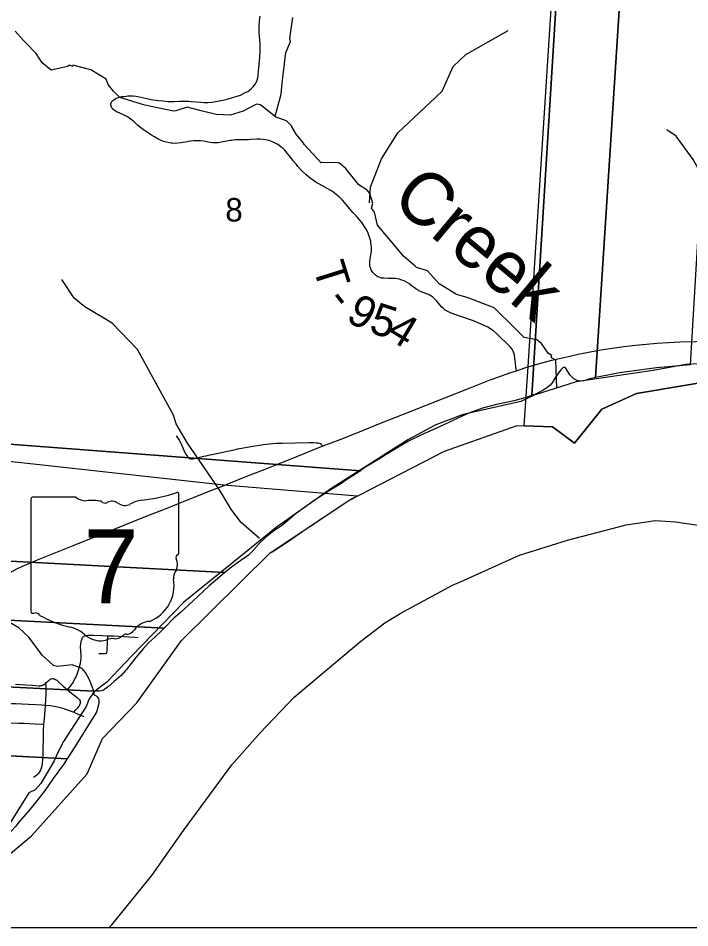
# Model space of a CAD drawing. Extents: x 396.2 to 468.4, y 232.6 to 279.1.
# Drawn here: x 419.195 to 420.393, y 264.258 to 265.881 of the extents above; entities that cross this region are included whole.
import ezdxf

# ---------------------------------------------------------------- set-up
doc = ezdxf.new("R2010")
doc.units = 0
for name, color, linetype in [('Default', 7, 'Continuous'), ('GM_X_City_Street', 7, 'Continuous'), ('GM_X_Major_River', 7, 'Continuous'), ('GM_X_Minor_River', 7, 'Continuous'), ('GM_X_Minor_River_Text', 7, 'Continuous'), ('GM_X_Section', 7, 'Continuous'), ('GM_X_Section_Text', 7, 'Continuous'), ('GM_X_State_Location', 7, 'Continuous'), ('GM_X_State_Route', 7, 'Continuous'), ('GM_X_State_Shield', 7, 'Continuous'), ('GM_X_Township', 7, 'Continuous'), ('GM_X_Township_Road', 7, 'Continuous'), ('GM_X_Township_Road_Text', 7, 'Continuous'), ('SH_Cut_Line', 7, 'Continuous'), ('TX_P_1', 7, 'Continuous')]:
    doc.layers.add(name, color=color, linetype=linetype)

msp = doc.modelspace()

# ---------------------------------------------------------------- linework, layer by layer
at = {"layer": 'Default'}
for points in [[(416.1109, 264.2582), (419.0235, 264.2582), (419.2191, 264.4223), (419.3182, 264.5328), (419.3459, 264.5958), (419.4071, 264.6596), (419.4868, 264.7705), (419.6444, 264.9269), (419.7849, 265.0207), (419.9555, 265.1084), (420.085, 265.1543), (420.0978, 265.1538), (420.1046, 265.2594), (420.1706, 266.286), (420.2123, 266.9119), (420.2338, 267.1948)], [(419.0235, 264.2582), (419.2191, 264.4223), (419.3182, 264.5328), (419.3459, 264.5958), (419.4071, 264.6596), (419.4868, 264.7705), (419.6444, 264.9269), (419.6479, 264.9291), (419.6774, 264.948), (419.7086, 264.9699), (419.7198, 264.9774), (419.7343, 264.9871), (419.749, 264.9968), (419.7619, 265.0053), (419.7784, 265.0164), (419.7853, 265.021), (419.7932, 265.025), (419.7997, 265.0283), (419.5621, 265.0479), (419.0328, 265.106)]]:
    msp.add_lwpolyline(points, dxfattribs=at)
at = {"layer": 'GM_X_City_Street'}
for points in [[(419.2832, 264.6828), (419.2884, 264.6895), (419.2931, 264.6961), (419.296, 264.7009), (419.2985, 264.7059), (419.3011, 264.7122), (419.3036, 264.7199), (419.306, 264.7282), (419.3072, 264.7337), (419.3077, 264.7387), (419.3077, 264.743), (419.3068, 264.7541), (419.3067, 264.7585), (419.3073, 264.7653), (419.3081, 264.7708), (419.3085, 264.7726), (419.3092, 264.7743), (419.31, 264.7759), (419.3111, 264.7771), (419.3121, 264.778)], [(419.3121, 264.778), (419.3138, 264.7788), (419.3161, 264.7796), (419.3192, 264.7802), (419.3235, 264.7805), (419.3303, 264.7804), (419.3459, 264.7797), (419.3551, 264.7793), (419.3658, 264.7788), (419.3919, 264.7774), (419.403, 264.7767), (419.4094, 264.7764)], [(419.3534, 264.748), (419.3538, 264.7529), (419.3546, 264.7671), (419.355, 264.7764), (419.3551, 264.7793)], [(419.3393, 264.7477), (419.3457, 264.7477), (419.3503, 264.7478), (419.3534, 264.748)], [(419.1904, 264.6928), (419.209, 264.6918), (419.2208, 264.691), (419.2321, 264.69), (419.2337, 264.69), (419.2349, 264.6901), (419.2362, 264.6902), (419.2373, 264.6904), (419.2386, 264.6908), (419.2396, 264.6912), (419.2407, 264.6917), (419.2417, 264.6923), (419.2427, 264.693), (419.2436, 264.6937), (419.2448, 264.695), (419.2504, 264.7002), (419.2525, 264.7016), (419.2537, 264.7022), (419.2549, 264.7026), (419.2563, 264.7027), (419.2573, 264.7027), (419.2581, 264.7026), (419.2591, 264.7025), (419.2602, 264.7021), (419.2619, 264.7014), (419.2632, 264.7006), (419.2641, 264.6999), (419.2659, 264.6984), (419.2674, 264.6971), (419.2755, 264.6894), (419.2832, 264.6828), (419.2873, 264.6794), (419.3004, 264.6689), (419.3036, 264.6663), (419.3046, 264.6651), (419.3056, 264.6634), (419.306, 264.6626)], [(419.2225, 264.5268), (419.2259, 264.5291), (419.2294, 264.5317), (419.232, 264.5343), (419.234, 264.5367), (419.2355, 264.5394), (419.2371, 264.5435), (419.2381, 264.5471), (419.2388, 264.5513), (419.2393, 264.5582), (419.2396, 264.5693), (419.2401, 264.5824), (419.2402, 264.5917), (419.2406, 264.6115), (419.241, 264.619), (419.2413, 264.6213), (419.2417, 264.6257), (419.2422, 264.6313), (419.2438, 264.6542), (419.2438, 264.6553), (419.2449, 264.6747), (419.2453, 264.6829), (419.2451, 264.6904), (419.2448, 264.695)], [(419.0624, 264.6642), (419.067, 264.6639), (419.0788, 264.6631), (419.0881, 264.6625), (419.1072, 264.6615), (419.1236, 264.6608), (419.1302, 264.6606), (419.1544, 264.6596), (419.1835, 264.6584), (419.1903, 264.6582), (419.2021, 264.6576), (419.2138, 264.6569), (419.2269, 264.6564), (419.2368, 264.6558), (419.2438, 264.6553), (419.2528, 264.6546), (419.2596, 264.6538), (419.2656, 264.6525), (419.2751, 264.6498), (419.2863, 264.646), (419.2943, 264.643), (419.3024, 264.6396), (419.3122, 264.6353)], [(419.2943, 264.643), (419.2973, 264.6463), (419.3015, 264.6509), (419.304, 264.6538), (419.3055, 264.656), (419.3061, 264.6576), (419.3065, 264.659), (419.3065, 264.6602), (419.3064, 264.6614), (419.306, 264.6626)], [(419.0596, 264.6297), (419.0642, 264.6296), (419.0809, 264.6289), (419.1132, 264.6272), (419.1212, 264.6269), (419.1306, 264.6263), (419.1437, 264.6256), (419.1697, 264.6244), (419.1815, 264.624), (419.1958, 264.6235), (419.2058, 264.623), (419.225, 264.6219), (419.2381, 264.6214), (419.2413, 264.6213)]]:
    msp.add_lwpolyline(points, dxfattribs=at)
at = {"layer": 'GM_X_Major_River'}
msp.add_line((420.1901, 265.232), (420.1152, 265.2084), dxfattribs=at)
for points in [[(420.9197, 265.2708), (420.8046, 265.2684), (420.7449, 265.2786), (420.7203, 265.2774), (420.5331, 265.2715), (420.3859, 265.263), (420.3277, 265.2526), (420.1901, 265.232)], [(420.1152, 265.2084), (420.0914, 265.1974), (419.9885, 265.1737), (419.9402, 265.1555), (419.8899, 265.1285), (419.7527, 265.0411), (419.6552, 264.9724), (419.5766, 264.9086), (419.4908, 264.8391), (419.3975, 264.7427), (419.354, 264.6971), (419.331, 264.6789), (419.3216, 264.6667), (419.3167, 264.6531), (419.2759, 264.5908), (419.2657, 264.5696), (419.2593, 264.5563), (419.2359, 264.5157), (419.2253, 264.5043), (419.2143, 264.499), (419.1766, 264.439)], [(419.3569, 264.2582), (419.3625, 264.2633), (419.4338, 264.3514), (419.4901, 264.4319), (419.5762, 264.5491), (419.6264, 264.6053), (419.6873, 264.6699), (419.8063, 264.7693), (419.849, 264.802), (419.8762, 264.8187), (419.97, 264.8693), (419.9851, 264.8761), (420.0894, 264.9229), (420.1745, 264.9495), (420.2796, 264.977), (420.3314, 264.9846), (420.3673, 264.9824), (420.4929, 264.9639)]]:
    msp.add_lwpolyline(points, dxfattribs=at)
at = {"layer": 'GM_X_Minor_River'}
for points in [[(419.6533, 265.706), (419.6641, 265.7453), (419.666, 265.7651), (419.6727, 265.8198), (419.681, 265.8396), (419.6795, 265.8449), (419.6851, 265.8822)], [(419.6204, 265.7274), (419.5964, 265.7151), (419.573, 265.7082), (419.5481, 265.7093), (419.5216, 265.7157), (419.4966, 265.7221), (419.4766, 265.7156), (419.4725, 265.7149), (419.4214, 265.7258), (419.3764, 265.7397), (419.3651, 265.7507), (419.3556, 265.7628), (419.3522, 265.7723), (419.3246, 265.7886), (419.2928, 265.7973), (419.2924, 265.795), (419.2868, 265.7969), (419.2837, 265.795), (419.2543, 265.7885), (419.238, 265.8013), (419.2274, 265.8177), (419.2085, 265.8374), (419.2047, 265.8412), (419.1899, 265.8579)], [(419.8215, 265.5515), (419.8237, 265.5793), (419.843, 265.6298), (419.8724, 265.6762), (419.9402, 265.7398), (419.9512, 265.7509), (419.9712, 265.795), (419.9935, 265.8159), (420.0692, 265.859)], [(419.683, 265.6882), (419.6736, 265.6978), (419.655, 265.7046), (419.6271, 265.7262), (419.6203, 265.7274)], [(420.1556, 265.2216), (420.154, 265.2706), (420.1461, 265.2752), (420.1461, 265.279), (420.1401, 265.2831), (420.1283, 265.3006), (420.12, 265.3074), (420.0977, 265.3115), (420.0818, 265.3267), (420.0443, 265.3642), (419.9956, 265.3824), (419.977, 265.388), (419.946, 265.407), (419.9252, 265.4301), (419.9055, 265.4361), (419.9029, 265.4384), (419.8821, 265.4562), (419.862, 265.4809), (419.8359, 265.512), (419.8306, 265.5352), (419.8253, 265.542), (419.8276, 265.5511), (419.8223, 265.5682), (419.8173, 265.5743), (419.8026, 265.5834), (419.7791, 265.6133), (419.767, 265.6232), (419.7387, 265.6235), (419.7356, 265.6227), (419.7061, 265.6553), (419.7031, 265.6599), (419.691, 265.6739), (419.6829, 265.6882)], [(420.5973, 265.2738), (420.546, 265.3648), (420.519, 265.3975), (420.5061, 265.4183), (420.4996, 265.4396), (420.4942, 265.4639), (420.4489, 265.5295), (420.4207, 265.5899), (420.3986, 265.6286), (420.3686, 265.6707), (420.3518, 265.6817)], [(419.6257, 264.9526), (419.5928, 264.9814), (419.5758, 265.0036), (419.5545, 265.0396), (419.4973, 265.1227), (419.4768, 265.1571), (419.4724, 265.1728), (419.4083, 265.2899), (419.3629, 265.3369), (419.3139, 265.3662), (419.2954, 265.3812), (419.273, 265.415)], [(419.331, 264.6789), (419.3224, 264.7003), (419.3152, 264.7139), (419.3094, 264.7209), (419.2918, 264.7275), (419.2653, 264.7246), (419.2585, 264.7263), (419.2379, 264.7444), (419.2143, 264.7767), (419.1967, 264.7936), (419.1707, 264.8085)]]:
    msp.add_lwpolyline(points, dxfattribs=at)
at = {"layer": 'GM_X_Section'}
for points in [[(419.1285, 266.207), (419.6185, 266.1841), (420.1699, 266.1596), (420.1109, 265.2077), (420.1029, 265.205), (420.0817, 265.1989), (420.0628, 265.1947), (420.048, 265.192), (420.0234, 265.1855), (419.9988, 265.1764), (419.9791, 265.1676), (419.9541, 265.1558), (419.9356, 265.1471), (419.9132, 265.1372), (419.8913, 265.1265), (419.8784, 265.1189), (419.8663, 265.1117), (419.8516, 265.1026), (419.8368, 265.0931), (419.8164, 265.0809), (419.808, 265.0756), (419.8058, 265.0737), (419.0623, 265.1301)], [(420.2836, 266.1536), (420.2247, 265.2399), (420.2143, 265.2375), (420.2112, 265.2363), (420.2071, 265.2344), (420.2036, 265.2341), (420.1976, 265.2333), (420.1919, 265.2344), (420.1858, 265.2378), (420.179, 265.245), (420.1722, 265.2556), (420.1706, 265.2579), (420.1691, 265.2579), (420.1668, 265.2575), (420.1627, 265.2537), (420.1585, 265.2484), (420.1517, 265.2374), (420.1472, 265.2305), (420.143, 265.2256), (420.1378, 265.2214), (420.1313, 265.2172), (420.1237, 265.2134), (420.1188, 265.2111), (420.1173, 265.2104), (420.1109, 265.2077), (420.1699, 266.1596)]]:
    msp.add_lwpolyline(points, dxfattribs=at)
for points in [[(420.2836, 266.1536), (420.4459, 266.1456), (420.3933, 265.2625), (420.3677, 265.2602), (420.3336, 265.2571), (420.2677, 265.2482), (420.2468, 265.2444), (420.237, 265.2421), (420.2247, 265.2399)], [(419.0623, 265.1301), (419.8058, 265.0737), (419.7971, 265.068), (419.7872, 265.0615), (419.7797, 265.0566), (419.7706, 265.0501), (419.7517, 265.0387), (419.7233, 265.0208), (419.7074, 265.0094), (419.6915, 264.998), (419.6711, 264.9809), (419.6646, 264.9753), (419.6488, 264.9646), (419.6363, 264.9547), (419.6261, 264.9449), (419.6128, 264.9293), (419.6057, 264.9228), (419.5864, 264.9092), (419.5731, 264.8997), (419.564, 264.892), (419.0455, 264.9196)], [(419.0455, 264.9196), (419.564, 264.892), (419.555, 264.8845), (419.536, 264.8685), (419.5066, 264.8412), (419.4839, 264.8199), (419.4729, 264.8104), (419.4557, 264.7928), (419.0385, 264.8141)], [(419.4557, 264.7928), (419.4525, 264.7895), (419.4381, 264.7759), (419.4279, 264.7664), (419.4184, 264.7561), (419.4052, 264.7402), (419.3886, 264.7193), (419.3867, 264.717), (419.3788, 264.7083), (419.3663, 264.6976), (419.3565, 264.6889), (419.3474, 264.6824), (419.3432, 264.6809), (419.3402, 264.6802), (419.3349, 264.6805), (419.3324, 264.6808), (419.3296, 264.6803), (419.0307, 264.6953), (419.0385, 264.8141)], [(419.0307, 264.6953), (419.3296, 264.6803), (419.3288, 264.6776), (419.3293, 264.6758), (419.3307, 264.6741), (419.3338, 264.6729), (419.3364, 264.6703), (419.3387, 264.6665), (419.3391, 264.6642), (419.3391, 264.6586), (419.3361, 264.6472), (419.335, 264.643), (419.3236, 264.6248), (419.2995, 264.5857), (419.2825, 264.5596), (419.0225, 264.5731)], [(419.2825, 264.5596), (419.276, 264.5497), (419.2579, 264.5246), (419.2432, 264.5038), (419.2265, 264.4821), (419.2129, 264.4658), (419.1959, 264.4461), (419.1918, 264.4404), (419.1816, 264.4292), (419.0136, 264.4386), (419.0225, 264.5731)]]:
    msp.add_lwpolyline(points, close=True, dxfattribs=at)
at = {"layer": 'GM_X_State_Route'}
for points in [[(420.1049, 265.2589), (420.1206, 265.2635), (420.147, 265.2706), (420.171, 265.2765), (420.1939, 265.2815), (420.2149, 265.2857), (420.2345, 265.2894), (420.2545, 265.2925), (420.2752, 265.2953), (420.296, 265.2977), (420.3155, 265.2997), (420.3341, 265.3013), (420.3549, 265.3026), (420.3749, 265.3036), (420.4031, 265.3044), (420.4536, 265.3052), (420.4973, 265.3058), (420.5327, 265.3064), (420.5724, 265.307), (420.6084, 265.3074)], [(419.5623, 265.0474), (419.5682, 265.0496), (419.6062, 265.0649), (419.6357, 265.0766), (419.6564, 265.085), (419.6789, 265.0938), (419.7373, 265.1172), (419.7692, 265.1295), (419.8009, 265.142), (419.8415, 265.1583), (419.8958, 265.18), (419.9528, 265.2026), (420.001, 265.2218), (420.0369, 265.236), (420.054, 265.242), (420.0702, 265.2477), (420.0836, 265.2521)], [(420.0836, 265.2521), (420.0868, 265.2532), (420.1025, 265.2582), (420.1049, 265.2589)], [(419.1223, 264.8552), (419.129, 264.8602), (419.145, 264.8709), (419.1549, 264.8773), (419.1731, 264.8879), (419.1939, 264.899), (419.2017, 264.9028), (419.2171, 264.9094), (419.2297, 264.9147), (419.2596, 264.9268), (419.2919, 264.9396), (419.3203, 264.9508), (419.3566, 264.9655), (419.3987, 264.9822), (419.4362, 264.9973), (419.4611, 265.007), (419.4945, 265.0204), (419.5437, 265.0399), (419.5623, 265.0474)]]:
    msp.add_lwpolyline(points, dxfattribs=at)
at = {"layer": 'GM_X_State_Shield'}
for p, q in [((419.218, 265.023), (419.218, 264.8229)), ((419.2978, 265.0265), (419.2206, 265.0265)), ((419.4817, 264.9268), (419.4817, 265.0314)), ((419.4817, 264.9268), (419.4817, 264.9268))]:
    msp.add_line(p, q, dxfattribs=at)
for centre, radius, start, end in [((419.3878, 265.2993), 0.2796, 275.8445, 288.9065), ((419.4788, 265.0319), 0.00294, 351.8621, 97.738), ((419.221, 265.0235), 0.00305, 98.1301, 188.1301), ((419.3162, 265.0497), 0.0296, 231.6195, 271.1119), ((419.326, 264.9141), 0.1064, 80.4867, 94.9883), ((419.3502, 265.0245), 0.00855, 219.7921, 297.1024), ((419.3627, 265.0014), 0.0178, 54.4667, 119.1411), ((419.4234, 264.9654), 0.0563, 97.3462, 120.7689), ((419.3857, 265.0331), 0.0214, 233.8562, 294.8282), ((419.481, 264.9191), 0.00454, 107.944, 210.337), ((419.4785, 264.9264), 0.00314, 289.6038, 7.7341), ((419.4521, 264.9058), 0.0273, 340.033, 23.6496), ((419.4922, 264.883), 0.0198, 136.8065, 186.9296), ((419.4034, 264.8696), 0.0699, 292.3089, 8.9858), ((419.2211, 264.8225), 0.00308, 171.9584, 258.3066), ((419.2215, 264.843), 0.0235, 267.339, 280.6039), ((419.2263, 264.8114), 0.00848, 29.7484, 93.2717), ((419.3334, 264.9912), 0.2019, 240.4129, 257.1985), ((419.2732, 264.733), 0.0632, 47.1842, 75.836), ((419.3844, 264.8035), 0.0226, 282.8732, 323.2771), ((419.4329, 264.7667), 0.0383, 94.4031, 142.5768), ((419.3415, 264.8104), 0.0401, 230.7004, 286.2918), ((419.3647, 264.7412), 0.0329, 85.6951, 111.2099), ((419.3676, 264.7954), 0.0214, 268.777, 315.5493), ((419.3869, 264.776), 0.00601, 65.7517, 132.6484)]:
    msp.add_arc(centre, radius, start, end, dxfattribs=at)
at = {"layer": 'GM_X_Township'}
msp.add_lwpolyline([(420.475, 265.2412), (420.298, 265.2112), (420.2361, 265.1835), (420.1871, 265.1228), (420.148, 265.152), (420.0978, 265.1538), (420.1046, 265.2594), (420.1706, 266.286), (420.2123, 266.9119), (420.2338, 267.1948), (420.2606, 267.6286), (420.2856, 268.0323), (420.3428, 268.9835), (420.3622, 269.2965), (420.3987, 269.8696)], dxfattribs=at)
at = {"layer": 'GM_X_Township_Road'}
for points in [[(420.0836, 265.2521), (420.0829, 265.2577), (420.0819, 265.2662), (420.0809, 265.2737), (420.08, 265.2806), (420.0793, 265.2836), (420.0779, 265.2872), (420.076, 265.2905), (420.0733, 265.2939), (420.0691, 265.2985), (420.0525, 265.3145), (420.0479, 265.3187), (420.0426, 265.323), (420.0375, 265.3266), (420.0327, 265.3295), (420.026, 265.3329), (420.018, 265.3365), (420.007, 265.3408), (419.9965, 265.3446), (419.9883, 265.3474), (419.9719, 265.3532), (419.965, 265.356), (419.9605, 265.3581), (419.9569, 265.3603), (419.9534, 265.3628), (419.9507, 265.3653), (419.947, 265.3694), (419.9415, 265.3761), (419.9377, 265.3803), (419.9344, 265.3833), (419.9309, 265.3859), (419.9281, 265.3874), (419.9241, 265.3892), (419.9206, 265.3904), (419.9171, 265.3916), (419.9126, 265.3935), (419.9104, 265.3947), (419.9061, 265.3971), (419.9046, 265.398), (419.902, 265.3997), (419.8961, 265.4043), (419.8916, 265.4076), (419.8879, 265.4099), (419.8834, 265.4122), (419.8793, 265.4138), (419.8745, 265.4152), (419.8714, 265.416), (419.8681, 265.4164), (419.8645, 265.4165), (419.8558, 265.4167), (419.8471, 265.4169), (419.8434, 265.4173), (419.8412, 265.4178), (419.8388, 265.4187), (419.8367, 265.4197), (419.8349, 265.4208), (419.8319, 265.423), (419.8298, 265.4251), (419.8278, 265.4273), (419.8263, 265.4292), (419.8249, 265.4319), (419.8239, 265.4347), (419.823, 265.4375), (419.8226, 265.4396), (419.8224, 265.442), (419.8226, 265.4462), (419.8231, 265.4516), (419.8242, 265.4589), (419.825, 265.4645), (419.8253, 265.4689), (419.8251, 265.472), (419.8248, 265.4768), (419.8243, 265.4805), (419.8239, 265.483), (419.8226, 265.4885), (419.8208, 265.4938), (419.8186, 265.499), (419.8158, 265.5046), (419.8125, 265.5099), (419.8086, 265.5156), (419.8043, 265.5209), (419.7986, 265.5275), (419.7922, 265.5342), (419.786, 265.5412), (419.7779, 265.5514), (419.7734, 265.5565), (419.7685, 265.5614), (419.7625, 265.5666), (419.758, 265.5699), (419.7526, 265.5735), (419.7463, 265.5774), (419.7326, 265.5847), (419.7267, 265.5881), (419.7216, 265.5915), (419.7162, 265.5956), (419.7088, 265.6014), (419.7013, 265.6084), (419.6942, 265.6164), (419.6914, 265.6197), (419.6859, 265.6264), (419.6813, 265.6323), (419.6752, 265.6401), (419.6707, 265.6453), (419.6675, 265.6483), (419.6643, 265.6511), (419.6601, 265.6542), (419.6571, 265.6562), (419.6514, 265.6591), (419.6459, 265.6614), (419.6428, 265.6625), (419.6394, 265.6634), (419.636, 265.6642), (419.6322, 265.6648), (419.6262, 265.6652), (419.621, 265.6653), (419.6096, 265.6644), (419.6059, 265.6642), (419.5997, 265.664), (419.5917, 265.6638), (419.5865, 265.664), (419.5827, 265.6638), (419.5788, 265.6634), (419.5757, 265.663), (419.5731, 265.6626), (419.5578, 265.6597), (419.5517, 265.6589), (419.5468, 265.6586), (419.5419, 265.6588), (419.5376, 265.6592), (419.531, 265.6605), (419.5261, 265.6615), (419.5205, 265.6622), (419.5178, 265.6624), (419.5149, 265.6624), (419.5118, 265.6624), (419.5081, 265.6621), (419.5019, 265.6614), (419.4939, 265.66), (419.4884, 265.659), (419.486, 265.6587), (419.4798, 265.658), (419.4761, 265.6577), (419.4706, 265.6578), (419.4683, 265.658), (419.4651, 265.6585), (419.4597, 265.6596), (419.4543, 265.6612), (419.4492, 265.6632), (419.4459, 265.6648), (419.4384, 265.6691), (419.4332, 265.6724), (419.4208, 265.6806), (419.4133, 265.6861), (419.4089, 265.6896), (419.4007, 265.6972), (419.3973, 265.6999), (419.3922, 265.7037), (419.3901, 265.7049), (419.3853, 265.7075), (419.3821, 265.7091), (419.3788, 265.7105), (419.3756, 265.7119), (419.3718, 265.7136), (419.3698, 265.7147), (419.3681, 265.7158), (419.3662, 265.717), (419.3642, 265.7185), (419.363, 265.72), (419.3621, 265.7214), (419.3613, 265.7231), (419.3608, 265.7249), (419.3605, 265.7264), (419.3605, 265.7283), (419.361, 265.7302), (419.3615, 265.7315), (419.3627, 265.7329), (419.3639, 265.7343), (419.3657, 265.7356), (419.3685, 265.7372), (419.372, 265.7387), (419.3744, 265.7396), (419.3765, 265.7402), (419.3803, 265.741), (419.3837, 265.7415), (419.3876, 265.742), (419.3909, 265.7424), (419.3964, 265.7427), (419.4006, 265.7425), (419.4055, 265.7418), (419.4169, 265.7392), (419.4272, 265.7369), (419.4352, 265.7354), (419.4413, 265.7345), (419.445, 265.7341), (419.4531, 265.7333), (419.4624, 265.7326), (419.4729, 265.7324), (419.4829, 265.7327), (419.4903, 265.7328), (419.4996, 265.7327), (419.504, 265.7325), (419.5213, 265.731), (419.5269, 265.7308), (419.5333, 265.7306), (419.5408, 265.7314), (419.548, 265.7324), (419.5572, 265.7341), (419.5663, 265.7362), (419.5759, 265.7388), (419.5855, 265.7417), (419.5917, 265.7439), (419.5972, 265.7465), (419.6014, 265.7487), (419.6046, 265.7504), (419.6077, 265.7526), (419.6106, 265.7547), (419.6138, 265.7577), (419.6161, 265.7606), (419.6183, 265.7638), (419.62, 265.7672), (419.6214, 265.7707), (419.6224, 265.7743), (419.6231, 265.7787), (419.6239, 265.7873), (419.6249, 265.7979), (419.626, 265.8106), (419.6267, 265.8226), (419.6267, 265.8295), (419.6265, 265.8362), (419.6254, 265.8479), (419.625, 265.8552), (419.6248, 265.8614), (419.6249, 265.8669), (419.6256, 265.8765), (419.6267, 265.8843)], [(419.4772, 265.1361), (419.4823, 265.1283), (419.4847, 265.1239), (419.4889, 265.1143), (419.492, 265.1076), (419.4944, 265.1033), (419.4956, 265.1011), (419.4966, 265.0995), (419.4981, 265.0976), (419.4995, 265.0964), (419.5011, 265.0954), (419.5028, 265.0948), (419.5046, 265.0946), (419.5071, 265.0949), (419.5173, 265.0974), (419.5263, 265.0996), (419.5304, 265.1005), (419.5349, 265.1015), (419.5434, 265.1032), (419.563, 265.1075), (419.5827, 265.1117), (419.5864, 265.1124)], [(419.5864, 265.1124), (419.5937, 265.1138), (419.6139, 265.1174), (419.6329, 265.1204), (419.6372, 265.121), (419.6434, 265.1216), (419.6558, 265.1226), (419.6663, 265.123), (419.6893, 265.1233), (419.7135, 265.1238), (419.7216, 265.1238), (419.7266, 265.1236), (419.7296, 265.1234), (419.732, 265.1229), (419.7337, 265.1223), (419.7349, 265.1214), (419.7359, 265.12), (419.7373, 265.1172)]]:
    msp.add_lwpolyline(points, dxfattribs=at)
at = {"layer": 'SH_Cut_Line'}
msp.add_lwpolyline([(416.1109, 264.2582), (419.0235, 264.2582), (419.2191, 264.4223), (419.3182, 264.5328), (419.3459, 264.5958), (419.4071, 264.6596), (419.4868, 264.7705), (419.6444, 264.9269), (419.7849, 265.0207), (419.9555, 265.1084), (420.085, 265.1543), (420.0978, 265.1538), (420.148, 265.152), (420.1871, 265.1228), (420.2361, 265.1835), (420.298, 265.2112), (420.475, 265.2412)], dxfattribs=at)
at = {"layer": 'TX_P_1'}
msp.add_line((427.4513, 264.2582), (413.8513, 264.2582), dxfattribs=at)

# ---------------------------------------------------------------- texts
at = {"layer": 'GM_X_Minor_River_Text'}
msp.add_text('Creek', height=0.09469, rotation=320.1349, dxfattribs=at).set_placement((419.8574, 265.5527))
at = {"layer": 'GM_X_Section_Text'}
msp.add_text('8', height=0.0419, rotation=0, dxfattribs=at).set_placement((419.5646, 265.5182))
at = {"layer": 'GM_X_State_Location'}
for s in ['s', 'r']:
    msp.add_text(s, height=0.000189, dxfattribs=at).set_placement((419.3469, 264.9097))
msp.add_text('7', height=0.000189, rotation=0, dxfattribs=at).set_placement((419.3183, 264.8959))
at = {"layer": 'GM_X_State_Shield'}
msp.add_text('7', height=0.1318, dxfattribs=at).set_placement((419.3121, 264.837))
at = {"layer": 'GM_X_Township_Road_Text'}
for s, rotation, p in [('T', 287.3731, (419.7204, 265.437)), ('-', 308.0893, (419.7434, 265.3768)), ('9', 331.8752, (419.7774, 265.342)), ('5', 342.2489, (419.8186, 265.3211)), ('4', 329.0438, (419.8488, 265.3119))]:
    msp.add_text(s, height=0.0568, rotation=rotation, dxfattribs=at).set_placement(p)

doc.saveas('drawing.dxf')
